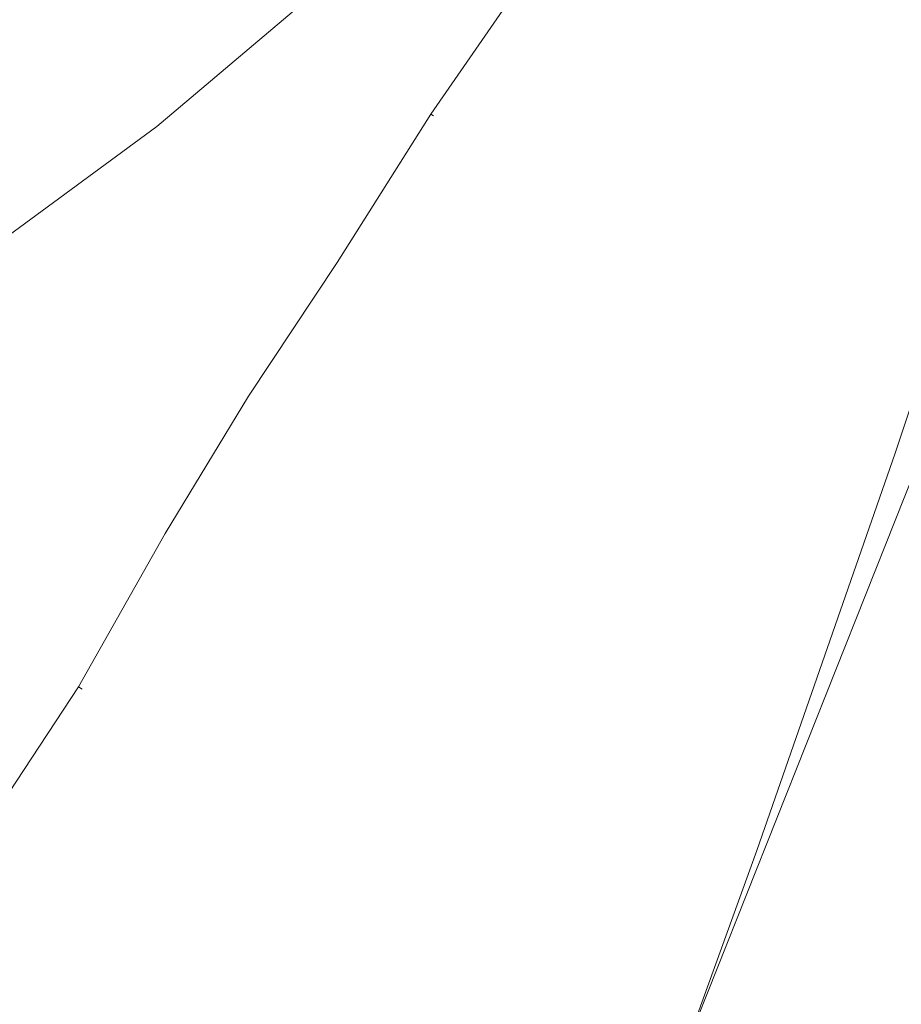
# Model space of a CAD drawing. Header units: metres. Extents: x 90551 to 91648, y 464474 to 467021.
# Tile 897 of 1056: x 91056 to 91117, y 464822 to 464891. Entities that reach past the tile are written whole.
import ezdxf
from ezdxf.lldxf.tags import DXFTag

# ---------------------------------------------------------------- set-up
doc = ezdxf.new("R2010")
doc.units = ezdxf.units.M
for name, color, linetype, lineweight in [('B-OI-KL-ET_LS_230 V_COMOL 5 VOF-G', 190, 'KL-LS-SO', 18), ('B-OI-KL-ET_LS_230 V_UNIVERSITEIT LEIDEN-G', 190, 'KL-LS-SO', 18), ('B-OI-KL-ET_LS_500 V_RIJKSWATERSTAAT WEST NEDERLAND ZUID-G', 190, 'KL-LS-SO', 18)]:
    doc.layers.add(name, color=color, linetype=linetype, lineweight=lineweight)
tags = doc.linetypes.add('KL-LS-SO', pattern='A,4,-1,[103,NLCS.SHX,S=0.75,R=0,X=0,Y=0],-1,4,-1,["L",Standard,S=1,R=0,X=0,Y=-0.5],-2', length=13).pattern_tags.tags
tags[18] = DXFTag(74, 10)

msp = doc.modelspace()

# ---------------------------------------------------------------- linework, layer by layer
at = {"layer": 'B-OI-KL-ET_LS_230 V_COMOL 5 VOF-G', "flags": 128}
for points in [[(90978.168, 464675.91), (90985.427, 464693.749), (90990.925, 464709.32), (90994.313, 464718.152), (91000.212, 464730.442), (91006.779, 464746.023), (91013.296, 464761.283), (91016.626, 464767.991), (91021.027, 464776.292), (91027.506, 464788.674), (91035.115, 464803.258), (91043.889, 464818.33), (91052.09, 464832.326), (91059.758, 464843.925), (91065.836, 464854.667), (91071.677, 464864.296), (91077.897, 464873.685), (91084.461, 464884.09), (91091.839, 464894.757), (91097.694, 464904.479), (91103.241, 464914.41), (91108.234, 464924.678), (91108.349, 464924.841)], [(90971.623, 464534.245), (90979.959, 464551.046), (90982.019, 464556.855), (90984.658, 464563.733), (90987.672, 464570.497), (90992.158, 464578.105), (90994.173, 464585.95), (91021.929, 464642.213), (91023.827, 464644.766), (91028.685, 464653.958), (91066.627, 464736.241), (91102.466, 464818.911), (91135.771, 464902.739)], [(91084.664, 464883.962), (91084.461, 464884.09)], [(91059.758, 464843.925), (91060.014, 464843.75)]]:
    msp.add_lwpolyline(points, dxfattribs=at)
at = {"layer": 'B-OI-KL-ET_LS_230 V_UNIVERSITEIT LEIDEN-G', "flags": 128}
for points in [[(91189.503, 465075.494), (91152.566, 464913.382), (91134.64, 464918.79), (91126.29, 464888.12), (91117.03, 464860.3), (91109.533, 464838.738)], [(91046.25, 464815.83), (91046.05, 464815.27), (91043.78, 464808.85), (91043.46, 464807.96), (91043.27, 464807.44), (91040.16, 464808.53), (91035.53, 464809.3), (91029.65, 464810), (91025.74, 464809.88), (91021.75, 464809.62), (91017.95, 464809.02), (91014.02, 464807.93), (91010.32, 464806.53), (91007.21, 464805.24), (91003.88, 464803.39), (91000.69, 464801.18), (90996.31, 464797.53), (90992.45, 464793.47), (90988.66, 464788.65), (90985.21, 464783.22), (90982.26, 464777.67), (90978.41, 464770.39), (90974.3, 464762.18), (90970.56, 464754.67), (90966.29, 464745.97), (90962.18, 464737.68), (90961.39, 464736.09), (90958.37, 464729.99), (90954.8, 464722.44), (90944.9, 464702.25), (90944.06, 464702.66), (90919.01, 464714.77), (90918.44, 464715.05), (90924.03, 464726.82), (90930.36, 464740.07), (90938.37, 464756.61), (90941.05, 464760.76), (90954.38, 464782.33), (90966.14, 464802.76), (90966.32, 464803.82), (90967.15, 464804.35), (90973.51, 464813.06), (90982, 464822.63), (90990.86, 464830.63), (91000.11, 464837.74), (91014.11, 464847.26), (91031.95, 464859.5), (91039.27, 464864.54), (91051.95, 464873.47), (91065.25, 464883.22), (91076.85, 464893.05), (91089.02, 464904.82), (91098.22, 464914.25), (91105.57, 464923), (91108.86, 464927.32), (91120.26, 464943.82), (91128.93, 464959.52), (91132.51, 464967.16), (91142.68, 464992.74), (91148.89, 465011.15)], [(90978.168, 464675.91), (90985.427, 464693.749), (90990.925, 464709.32), (90994.313, 464718.152), (91000.212, 464730.442), (91006.779, 464746.023), (91013.296, 464761.283), (91016.626, 464767.991), (91021.027, 464776.292), (91027.506, 464788.674), (91035.115, 464803.258), (91043.889, 464818.33), (91052.09, 464832.326), (91059.758, 464843.925), (91065.836, 464854.667), (91071.677, 464864.296), (91077.897, 464873.685), (91084.461, 464884.09), (91091.839, 464894.757), (91097.694, 464904.479), (91103.241, 464914.41), (91108.234, 464924.678), (91108.349, 464924.841)]]:
    msp.add_lwpolyline(points, dxfattribs=at)
at = {"layer": 'B-OI-KL-ET_LS_500 V_RIJKSWATERSTAAT WEST NEDERLAND ZUID-G', "flags": 128}
for points in [[(91046.25, 464815.83), (91046.05, 464815.27), (91043.78, 464808.85), (91043.46, 464807.96), (91043.27, 464807.44), (91040.16, 464808.53), (91035.53, 464809.3), (91029.65, 464810), (91025.74, 464809.88), (91021.75, 464809.62), (91017.95, 464809.02), (91014.02, 464807.93), (91010.32, 464806.53), (91007.21, 464805.24), (91003.88, 464803.39), (91000.69, 464801.18), (90996.31, 464797.53), (90992.45, 464793.47), (90988.66, 464788.65), (90985.21, 464783.22), (90982.26, 464777.67), (90978.41, 464770.39), (90974.3, 464762.18), (90970.56, 464754.67), (90966.29, 464745.97), (90962.18, 464737.68), (90961.39, 464736.09), (90958.37, 464729.99), (90954.8, 464722.44), (90944.9, 464702.25), (90944.06, 464702.66), (90919.01, 464714.77), (90918.44, 464715.05), (90924.03, 464726.82), (90930.36, 464740.07), (90938.37, 464756.61), (90941.05, 464760.76), (90954.38, 464782.33), (90966.14, 464802.76), (90966.32, 464803.82), (90967.15, 464804.35), (90973.51, 464813.06), (90982, 464822.63), (90990.86, 464830.63), (91000.11, 464837.74), (91014.11, 464847.26), (91031.95, 464859.5), (91039.27, 464864.54), (91051.95, 464873.47), (91065.25, 464883.22), (91076.85, 464893.05), (91089.02, 464904.82), (91098.22, 464914.25), (91105.57, 464923), (91108.86, 464927.32), (91120.26, 464943.82), (91128.93, 464959.52), (91132.51, 464967.16), (91142.68, 464992.74), (91148.89, 465011.15)], [(91148.56, 464914.59), (91134.64, 464918.79), (91126.29, 464888.12), (91117.03, 464860.3), (91107.34, 464832.43), (91101.5, 464816.27), (91092.85, 464792.31), (91090.32, 464785.41), (91089.24, 464782.46), (91078.07, 464779.79), (91077.36, 464779.62), (91067.28, 464777.21), (91066.52, 464777.03), (91068.02, 464769.04), (91067.76, 464761.65), (91065.8, 464749.6), (91059.81, 464731.61), (91046.96, 464698.44), (91040.13, 464680.36), (91039.53, 464678.89), (91029.01, 464653.23), (91027, 464648.34), (91025.38, 464642), (90993.64, 464577.06), (90993.62, 464577.01), (90990.32, 464570.1), (90971.493, 464534.307)]]:
    msp.add_lwpolyline(points, dxfattribs=at)

doc.saveas('drawing.dxf')
